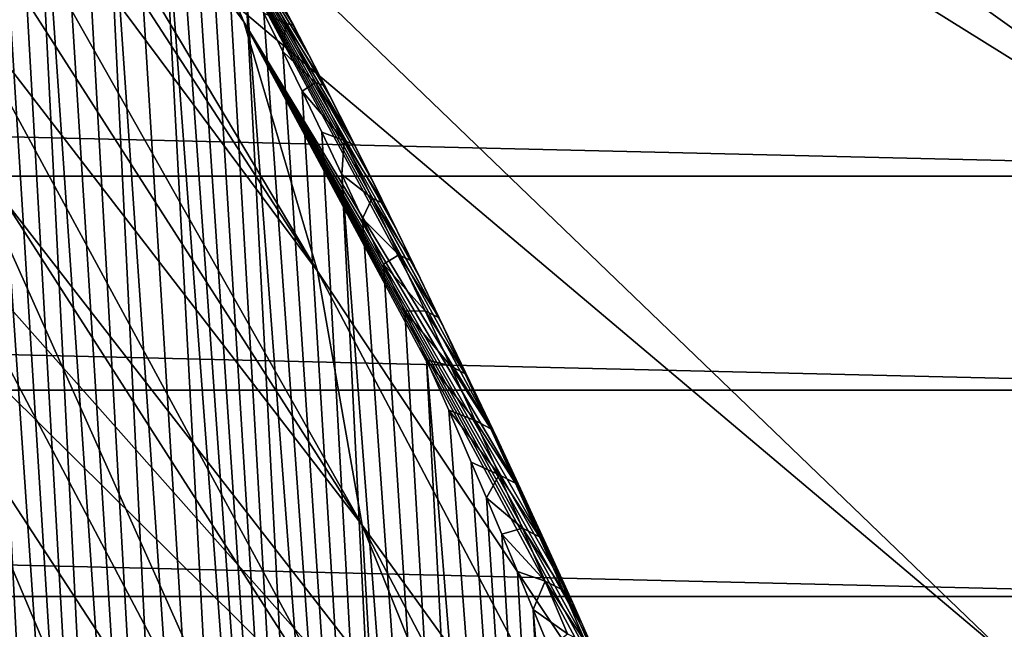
# Model space of a CAD drawing. Header units: metres. Extents: x -109 to 109, y -315 to 32.
# Tile 347 of 384: x 93.02 to 98.57, y -20.91 to -17.48. Entities that reach past the tile are written whole.
import ezdxf

# ---------------------------------------------------------------- set-up
doc = ezdxf.new("R2010")
doc.units = ezdxf.units.M
doc.layers.add('solid_K244242000C74_AAA', color=7, linetype='CONTINUOUS')

msp = doc.modelspace()

# ---------------------------------------------------------------- linework, layer by layer
at = {"layer": 'solid_K244242000C74_AAA'}
for points in [[(100.507744, -18.879858, -78.325066), (89.798912, -10.109612, -73.288864), (89.232086, -10.814772, -73.288864)], [(100.507744, -18.879858, -78.325066), (102.193687, -16.512283, -78.325066), (89.798912, -10.109612, -73.288864)], [(100.507744, -18.879858, -78.325066), (89.232086, -10.814772, -73.288864), (88.627914, -11.488209, -73.288864)], [(98.604385, -21.076456, -78.325066), (88.627914, -11.488209, -73.288864), (87.988174, -12.127951, -73.288864)], [(98.604385, -21.076456, -78.325066), (100.507744, -18.879858, -78.325066), (88.627914, -11.488209, -73.288864)], [(96.500847, -23.082178, -78.325066), (87.988174, -12.127951, -73.288864), (87.314735, -12.73212, -73.288864)], [(96.500847, -23.082178, -78.325066), (98.604385, -21.076456, -78.325066), (87.988174, -12.127951, -73.288864)], [(96.500847, -23.082178, -78.325066), (87.314735, -12.73212, -73.288864), (86.609573, -13.298944, -73.288864)], [(94.216187, -24.878862, -78.325066), (86.609573, -13.298944, -73.288864), (85.874756, -13.826761, -73.288864)], [(94.216187, -24.878862, -78.325066), (96.500847, -23.082178, -78.325066), (86.609573, -13.298944, -73.288864)], [(94.283287, -17.489307, 34.080978), (91.996025, -14.361449, 28.293579), (91.721329, -13.655467, 28.787914)], [(93.706413, -16.123974, 35.036995), (94.283287, -17.489307, 34.080978), (91.721329, -13.655467, 28.787914)], [(94.216187, -24.878862, -78.325066), (85.874756, -13.826761, -73.288864), (85.112442, -14.314021, -73.288864)], [(93.325127, -33.22559, 67.405785), (92.117516, -14.036415, 39.695213), (92.058304, -14.001387, 39.905472)], [(93.01638, -32.620876, 67.739128), (93.325127, -33.22559, 67.405785), (92.058304, -14.001387, 39.905472)], [(93.325127, -33.22559, 67.405785), (92.177856, -14.077611, 39.497437), (92.117516, -14.036415, 39.695213)], [(93.325127, -33.22559, 67.405785), (92.239044, -14.124324, 39.312096), (92.177856, -14.077611, 39.497437)], [(93.325127, -33.22559, 67.405785), (92.300804, -14.175973, 39.139107), (92.239044, -14.124324, 39.312096)], [(93.660774, -33.801617, 67.056396), (92.42556, -14.293496, 38.829895), (92.300804, -14.175973, 39.139107)], [(93.325127, -33.22559, 67.405785), (93.660774, -33.801617, 67.056396), (92.300804, -14.175973, 39.139107)], [(91.771072, -26.450243, -78.325066), (94.216187, -24.878862, -78.325066), (85.112442, -14.314021, -73.288864)], [(93.660774, -33.801617, 67.056396), (92.549782, -14.425728, 38.569031), (92.42556, -14.293496, 38.829895)], [(94.699112, -18.893377, 33.097839), (92.221962, -15.078937, 27.791189), (91.996025, -14.361449, 28.293579)], [(94.283287, -17.489307, 34.080978), (94.699112, -18.893377, 33.097839), (91.996025, -14.361449, 28.293579)], [(93.660774, -33.801617, 67.056396), (92.673019, -14.569743, 38.350471), (92.549782, -14.425728, 38.569031)], [(94.02282, -34.348446, 66.691376), (92.795914, -14.724871, 38.168354), (92.673019, -14.569743, 38.350471)], [(93.660774, -33.801617, 67.056396), (94.02282, -34.348446, 66.691376), (92.673019, -14.569743, 38.350471)], [(94.02282, -34.348446, 66.691376), (92.919746, -14.891671, 38.01746), (92.795914, -14.724871, 38.168354)], [(94.02282, -34.348446, 66.691376), (93.046471, -15.072104, 37.893501), (92.919746, -14.891671, 38.01746)], [(94.699112, -18.893377, 33.097839), (92.398438, -15.805674, 27.282324), (92.221962, -15.078937, 27.791189)], [(94.411041, -34.86599, 66.31105), (93.178825, -15.270005, 37.793755), (93.046471, -15.072104, 37.893501)], [(94.02282, -34.348446, 66.691376), (94.411041, -34.86599, 66.31105), (93.046471, -15.072104, 37.893501)], [(94.411041, -34.86599, 66.31105), (93.31913, -15.489713, 37.7188), (93.178825, -15.270005, 37.793755)], [(94.411041, -34.86599, 66.31105), (93.469559, -15.735592, 37.670464), (93.31913, -15.489713, 37.7188)], [(94.825348, -35.35392, 65.915398), (93.632057, -16.011841, 37.651733), (93.469559, -15.735592, 37.670464)], [(94.411041, -34.86599, 66.31105), (94.825348, -35.35392, 65.915398), (93.469559, -15.735592, 37.670464)], [(94.950119, -20.323469, 32.096478), (92.524887, -16.539371, 26.768581), (92.398438, -15.805674, 27.282324)], [(94.699112, -18.893377, 33.097839), (94.950119, -20.323469, 32.096478), (92.398438, -15.805674, 27.282324)], [(94.825348, -35.35392, 65.915398), (93.806908, -16.320959, 37.66803), (93.632057, -16.011841, 37.651733)], [(95.690529, -19.803213, 38.19453), (94.283287, -17.489307, 34.080978), (93.706413, -16.123974, 35.036995)], [(95.550339, -19.503599, 38.028225), (95.690529, -19.803213, 38.19453), (93.706413, -16.123974, 35.036995)], [(95.412872, -19.21385, 37.87619), (95.550339, -19.503599, 38.028225), (93.706413, -16.123974, 35.036995)], [(95.401947, -19.19101, 37.864559), (95.412872, -19.21385, 37.87619), (93.706413, -16.123974, 35.036995)], [(95.27816, -18.933794, 37.738159), (95.401947, -19.19101, 37.864559), (93.706413, -16.123974, 35.036995)], [(95.146324, -18.663342, 37.614399), (95.27816, -18.933794, 37.738159), (93.706413, -16.123974, 35.036995)], [(95.017296, -18.402321, 37.50341), (95.146324, -18.663342, 37.614399), (93.706413, -16.123974, 35.036995)], [(94.891129, -18.150564, 37.405132), (95.017296, -18.402321, 37.50341), (93.706413, -16.123974, 35.036995)], [(94.767906, -17.907988, 37.319664), (94.891129, -18.150564, 37.405132), (93.706413, -16.123974, 35.036995)], [(94.647621, -17.674526, 37.245514), (94.767906, -17.907988, 37.319664), (93.706413, -16.123974, 35.036995)], [(94.530334, -17.450047, 37.182877), (94.647621, -17.674526, 37.245514), (93.706413, -16.123974, 35.036995)], [(95.265419, -35.811623, 65.504822), (93.898552, -16.487659, 37.690746), (93.806908, -16.320959, 37.66803)], [(94.825348, -35.35392, 65.915398), (95.265419, -35.811623, 65.504822), (93.806908, -16.320959, 37.66803)], [(95.265419, -35.811623, 65.504822), (93.993019, -16.662415, 37.723373), (93.898552, -16.487659, 37.690746)], [(94.950119, -20.323469, 32.096478), (92.600914, -17.277723, 26.251581), (92.524887, -16.539371, 26.768581)], [(95.265419, -35.811623, 65.504822), (94.090126, -16.8452, 37.766541), (93.993019, -16.662415, 37.723373)], [(95.265419, -35.811623, 65.504822), (94.189651, -17.035988, 37.820904), (94.090126, -16.8452, 37.766541)], [(95.265419, -35.811623, 65.504822), (94.291725, -17.234751, 37.886242), (94.189651, -17.035988, 37.820904)], [(49.874958, -17.110952, -83.82), (103.125038, -17.110952, -83.82), (102.28093, -18.358145, -83.82)], [(49.874958, -17.110952, -83.82), (102.28093, -18.358145, -83.82), (50.71907, -18.358145, -83.82)], [(94.345078, -17.161423, 37.553585), (94.562897, -17.50811, 37.351135), (94.377922, -17.159515, 37.227581)], [(94.345078, -17.161423, 37.553585), (94.396126, -17.441568, 37.963337), (94.519707, -17.498604, 37.676716)], [(94.345078, -17.161423, 37.553585), (94.519707, -17.498604, 37.676716), (94.562897, -17.50811, 37.351135)], [(94.562897, -17.50811, 37.351135), (94.416115, -17.23444, 37.131599), (94.377922, -17.159515, 37.227581)], [(95.731522, -36.238693, 65.078896), (94.396126, -17.441568, 37.963337), (94.291725, -17.234751, 37.886242)], [(95.265419, -35.811623, 65.504822), (95.731522, -36.238693, 65.078896), (94.291725, -17.234751, 37.886242)], [(94.562897, -17.50811, 37.351135), (94.530334, -17.450047, 37.182877), (94.416115, -17.23444, 37.131599)], [(95.034042, -21.766628, 31.085966), (92.626282, -18.018406, 25.73295), (92.600914, -17.277723, 26.251581)], [(94.950119, -20.323469, 32.096478), (95.034042, -21.766628, 31.085966), (92.600914, -17.277723, 26.251581)], [(95.731522, -36.238693, 65.078896), (94.502861, -17.656355, 38.052158), (94.396126, -17.441568, 37.963337)], [(94.519707, -17.498604, 37.676716), (94.396126, -17.441568, 37.963337), (94.502861, -17.656355, 38.052158)], [(94.562897, -17.50811, 37.351135), (94.647621, -17.674526, 37.245514), (94.530334, -17.450047, 37.182877)], [(96.481537, -21.571125, 39.348713), (94.699112, -18.893377, 33.097839), (94.283287, -17.489307, 34.080978)], [(96.379402, -21.335266, 39.179691), (96.481537, -21.571125, 39.348713), (94.283287, -17.489307, 34.080978)], [(96.278328, -21.104137, 39.018078), (96.379402, -21.335266, 39.179691), (94.283287, -17.489307, 34.080978)], [(96.177391, -20.875595, 38.862282), (96.278328, -21.104137, 39.018078), (94.283287, -17.489307, 34.080978)], [(96.077675, -20.651859, 38.714413), (96.177391, -20.875595, 38.862282), (94.283287, -17.489307, 34.080978)], [(95.979141, -20.432844, 38.574074), (96.077675, -20.651859, 38.714413), (94.283287, -17.489307, 34.080978)], [(95.833519, -20.112944, 38.376629), (95.979141, -20.432844, 38.574074), (94.283287, -17.489307, 34.080978)], [(95.690529, -19.803213, 38.19453), (95.833519, -20.112944, 38.376629), (94.283287, -17.489307, 34.080978)], [(94.519707, -17.498604, 37.676716), (94.502861, -17.656355, 38.052158), (94.687752, -17.831003, 37.819199)], [(94.519707, -17.498604, 37.676716), (94.739944, -17.849701, 37.494331), (94.562897, -17.50811, 37.351135)], [(94.519707, -17.498604, 37.676716), (94.687752, -17.831003, 37.819199), (94.739944, -17.849701, 37.494331)], [(94.739944, -17.849701, 37.494331), (94.647621, -17.674526, 37.245514), (94.562897, -17.50811, 37.351135)], [(95.731522, -36.238693, 65.078896), (94.611916, -17.879232, 38.153008), (94.502861, -17.656355, 38.052158)], [(94.687752, -17.831003, 37.819199), (94.502861, -17.656355, 38.052158), (94.611916, -17.879232, 38.153008)], [(94.739944, -17.849701, 37.494331), (94.767906, -17.907988, 37.319664), (94.647621, -17.674526, 37.245514)], [(94.687752, -17.831003, 37.819199), (94.611916, -17.879232, 38.153008), (94.849792, -18.158739, 37.978008)], [(94.687752, -17.831003, 37.819199), (94.909859, -18.184832, 37.654026), (94.739944, -17.849701, 37.494331)], [(94.687752, -17.831003, 37.819199), (94.849792, -18.158739, 37.978008), (94.909859, -18.184832, 37.654026)], [(94.909859, -18.184832, 37.654026), (94.767906, -17.907988, 37.319664), (94.739944, -17.849701, 37.494331)], [(95.731522, -36.238693, 65.078896), (94.723213, -18.110397, 38.266514), (94.611916, -17.879232, 38.153008)], [(94.849792, -18.158739, 37.978008), (94.611916, -17.879232, 38.153008), (94.723213, -18.110397, 38.266514)], [(94.909859, -18.184832, 37.654026), (94.891129, -18.150564, 37.405132), (94.767906, -17.907988, 37.319664)], [(94.950119, -23.209787, 30.075455), (92.600914, -18.759089, 25.214319), (92.626282, -18.018406, 25.73295)], [(94.950119, -23.209787, 30.075455), (92.626282, -18.018406, 25.73295), (95.034042, -21.766628, 31.085966)], [(95.731522, -36.238693, 65.078896), (94.836784, -18.349712, 38.392433), (94.723213, -18.110397, 38.266514)], [(94.849792, -18.158739, 37.978008), (94.723213, -18.110397, 38.266514), (94.836784, -18.349712, 38.392433)], [(94.849792, -18.158739, 37.978008), (94.836784, -18.349712, 38.392433), (95.006363, -18.48197, 38.150517)], [(94.849792, -18.158739, 37.978008), (95.073418, -18.514015, 37.8274), (94.909859, -18.184832, 37.654026)], [(94.849792, -18.158739, 37.978008), (95.006363, -18.48197, 38.150517), (95.073418, -18.514015, 37.8274)], [(94.909859, -18.184832, 37.654026), (95.017296, -18.402321, 37.50341), (94.891129, -18.150564, 37.405132)], [(95.073418, -18.514015, 37.8274), (95.017296, -18.402321, 37.50341), (94.909859, -18.184832, 37.654026)], [(50.71907, -18.358145, -83.82), (102.28093, -18.358145, -83.82), (101.377991, -19.564362, -83.82)], [(50.71907, -18.358145, -83.82), (101.377991, -19.564362, -83.82), (51.622013, -19.564362, -83.82)], [(96.223351, -36.634186, 64.63797), (94.952591, -18.597563, 38.531555), (94.836784, -18.349712, 38.392433)], [(95.006363, -18.48197, 38.150517), (94.836784, -18.349712, 38.392433), (94.952591, -18.597563, 38.531555)], [(95.731522, -36.238693, 65.078896), (96.223351, -36.634186, 64.63797), (94.836784, -18.349712, 38.392433)], [(95.073418, -18.514015, 37.8274), (95.146324, -18.663342, 37.614399), (95.017296, -18.402321, 37.50341)], [(95.006363, -18.48197, 38.150517), (94.952591, -18.597563, 38.531555), (95.157906, -18.800949, 38.334969)], [(95.006363, -18.48197, 38.150517), (95.231209, -18.837749, 38.012611), (95.073418, -18.514015, 37.8274)], [(95.006363, -18.48197, 38.150517), (95.157906, -18.800949, 38.334969), (95.231209, -18.837749, 38.012611)], [(95.231209, -18.837749, 38.012611), (95.146324, -18.663342, 37.614399), (95.073418, -18.514015, 37.8274)], [(96.223351, -36.634186, 64.63797), (95.070618, -18.854013, 38.684086), (94.952591, -18.597563, 38.531555)], [(95.157906, -18.800949, 38.334969), (94.952591, -18.597563, 38.531555), (95.070618, -18.854013, 38.684086)], [(95.231209, -18.837749, 38.012611), (95.27816, -18.933794, 37.738159), (95.146324, -18.663342, 37.614399)], [(94.950119, -23.209787, 30.075455), (92.524887, -19.49744, 24.697321), (92.600914, -18.759089, 25.214319)], [(95.157906, -18.800949, 38.334969), (95.070618, -18.854013, 38.684086), (95.304863, -19.115942, 38.529732)], [(95.157906, -18.800949, 38.334969), (95.383774, -19.156519, 38.208038), (95.231209, -18.837749, 38.012611)], [(95.157906, -18.800949, 38.334969), (95.304863, -19.115942, 38.529732), (95.383774, -19.156519, 38.208038)], [(96.223351, -36.634186, 64.63797), (95.190895, -19.119099, 38.850109), (95.070618, -18.854013, 38.684086)], [(95.304863, -19.115942, 38.529732), (95.070618, -18.854013, 38.684086), (95.190895, -19.119099, 38.850109)], [(95.231209, -18.837749, 38.012611), (95.401947, -19.19101, 37.864559), (95.27816, -18.933794, 37.738159)], [(95.383774, -19.156519, 38.208038), (95.401947, -19.19101, 37.864559), (95.231209, -18.837749, 38.012611)], [(96.81205, -22.898851, 38.430237), (94.950119, -20.323469, 32.096478), (94.699112, -18.893377, 33.097839)], [(96.81205, -22.898851, 38.430237), (94.699112, -18.893377, 33.097839), (96.481537, -21.571125, 39.348713)], [(95.304863, -19.115942, 38.529732), (95.190895, -19.119099, 38.850109), (95.447601, -19.427195, 38.733467)], [(96.223351, -36.634186, 64.63797), (95.313393, -19.393366, 39.030594), (95.190895, -19.119099, 38.850109)], [(95.447601, -19.427195, 38.733467), (95.190895, -19.119099, 38.850109), (95.313393, -19.393366, 39.030594)], [(95.304863, -19.115942, 38.529732), (95.531616, -19.470755, 38.412281), (95.383774, -19.156519, 38.208038)], [(95.304863, -19.115942, 38.529732), (95.447601, -19.427195, 38.733467), (95.531616, -19.470755, 38.412281)], [(95.557869, -19.513922, 38.071404), (95.401947, -19.19101, 37.864559), (95.383774, -19.156519, 38.208038)], [(95.557869, -19.513922, 38.071404), (95.383774, -19.156519, 38.208038), (95.531616, -19.470755, 38.412281)], [(95.557869, -19.513922, 38.071404), (95.412872, -19.21385, 37.87619), (95.401947, -19.19101, 37.864559)], [(95.557869, -19.513922, 38.071404), (95.550339, -19.503599, 38.028225), (95.412872, -19.21385, 37.87619)], [(96.74115, -36.997284, 64.181648), (95.438133, -19.676596, 39.225231), (95.313393, -19.393366, 39.030594)], [(95.586411, -19.734945, 38.945236), (95.313393, -19.393366, 39.030594), (95.438133, -19.676596, 39.225231)], [(96.223351, -36.634186, 64.63797), (96.74115, -36.997284, 64.181648), (95.313393, -19.393366, 39.030594)], [(95.447601, -19.427195, 38.733467), (95.313393, -19.393366, 39.030594), (95.586411, -19.734945, 38.945236)], [(95.447601, -19.427195, 38.733467), (95.675087, -19.780815, 38.624386), (95.531616, -19.470755, 38.412281)], [(95.447601, -19.427195, 38.733467), (95.586411, -19.734945, 38.945236), (95.675087, -19.780815, 38.624386)], [(95.70858, -19.831324, 38.285969), (95.531616, -19.470755, 38.412281), (95.675087, -19.780815, 38.624386)], [(95.557869, -19.513922, 38.071404), (95.531616, -19.470755, 38.412281), (95.70858, -19.831324, 38.285969)], [(94.699112, -24.639879, 29.074095), (92.398438, -20.231138, 24.183578), (92.524887, -19.49744, 24.697321)], [(94.950119, -23.209787, 30.075455), (94.699112, -24.639879, 29.074095), (92.524887, -19.49744, 24.697321)], [(95.557869, -19.513922, 38.071404), (95.690529, -19.803213, 38.19453), (95.550339, -19.503599, 38.028225)], [(95.557869, -19.513922, 38.071404), (95.70858, -19.831324, 38.285969), (95.690529, -19.803213, 38.19453)], [(51.622013, -19.564362, -83.82), (101.377991, -19.564362, -83.82), (100.418877, -20.725933, -83.82)], [(51.622013, -19.564362, -83.82), (100.418877, -20.725933, -83.82), (52.58112, -20.725933, -83.82)], [(96.74115, -36.997284, 64.181648), (95.565109, -19.969261, 39.434845), (95.438133, -19.676596, 39.225231)], [(95.721588, -20.039423, 39.164124), (95.438133, -19.676596, 39.225231), (95.565109, -19.969261, 39.434845)], [(95.586411, -19.734945, 38.945236), (95.438133, -19.676596, 39.225231), (95.721588, -20.039423, 39.164124)], [(95.586411, -19.734945, 38.945236), (95.814545, -20.087036, 38.843483), (95.675087, -19.780815, 38.624386)], [(95.586411, -19.734945, 38.945236), (95.721588, -20.039423, 39.164124), (95.814545, -20.087036, 38.843483)], [(95.854736, -20.144157, 38.507652), (95.675087, -19.780815, 38.624386), (95.814545, -20.087036, 38.843483)], [(95.70858, -19.831324, 38.285969), (95.675087, -19.780815, 38.624386), (95.854736, -20.144157, 38.507652)], [(95.70858, -19.831324, 38.285969), (95.833519, -20.112944, 38.376629), (95.690529, -19.803213, 38.19453)], [(95.70858, -19.831324, 38.285969), (95.854736, -20.144157, 38.507652), (95.833519, -20.112944, 38.376629)], [(96.74115, -36.997284, 64.181648), (95.651001, -20.169861, 39.583336), (95.565109, -19.969261, 39.434845)], [(95.721588, -20.039423, 39.164124), (95.565109, -19.969261, 39.434845), (95.651001, -20.169861, 39.583336)], [(95.721588, -20.039423, 39.164124), (95.651001, -20.169861, 39.583336), (95.853378, -20.340837, 39.389362)], [(95.721588, -20.039423, 39.164124), (95.950302, -20.38973, 39.068768), (95.814545, -20.087036, 38.843483)], [(95.721588, -20.039423, 39.164124), (95.853378, -20.340837, 39.389362), (95.950302, -20.38973, 39.068768)], [(95.99675, -20.45286, 38.735615), (95.814545, -20.087036, 38.843483), (95.950302, -20.38973, 39.068768)], [(95.854736, -20.144157, 38.507652), (95.814545, -20.087036, 38.843483), (95.99675, -20.45286, 38.735615)], [(95.854736, -20.144157, 38.507652), (95.979141, -20.432844, 38.574074), (95.833519, -20.112944, 38.376629)], [(96.74115, -36.997284, 64.181648), (95.737885, -20.374638, 39.738491), (95.651001, -20.169861, 39.583336)], [(95.853378, -20.340837, 39.389362), (95.651001, -20.169861, 39.583336), (95.737885, -20.374638, 39.738491)], [(95.854736, -20.144157, 38.507652), (95.99675, -20.45286, 38.735615), (95.979141, -20.432844, 38.574074)], [(94.699112, -24.639879, 29.074095), (92.221962, -20.957876, 23.674713), (92.398438, -20.231138, 24.183578)], [(97.075981, -25.589798, 36.546017), (95.034042, -21.766628, 31.085966), (94.950119, -20.323469, 32.096478)], [(97.009895, -24.239988, 37.491165), (97.075981, -25.589798, 36.546017), (94.950119, -20.323469, 32.096478)], [(97.009895, -24.239988, 37.491165), (94.950119, -20.323469, 32.096478), (96.81205, -22.898851, 38.430237)], [(95.853378, -20.340837, 39.389362), (95.737885, -20.374638, 39.738491), (95.981979, -20.639368, 39.620396)], [(95.853378, -20.340837, 39.389362), (96.082588, -20.689138, 39.299694), (95.950302, -20.38973, 39.068768)], [(95.853378, -20.340837, 39.389362), (95.981979, -20.639368, 39.620396), (96.082588, -20.689138, 39.299694)], [(96.74115, -36.997284, 64.181648), (95.82576, -20.583799, 39.900677), (95.737885, -20.374638, 39.738491)], [(95.981979, -20.639368, 39.620396), (95.737885, -20.374638, 39.738491), (95.82576, -20.583799, 39.900677)], [(96.134903, -20.757761, 38.969246), (95.950302, -20.38973, 39.068768), (96.082588, -20.689138, 39.299694)], [(95.99675, -20.45286, 38.735615), (95.950302, -20.38973, 39.068768), (96.134903, -20.757761, 38.969246)], [(95.99675, -20.45286, 38.735615), (96.077675, -20.651859, 38.714413), (95.979141, -20.432844, 38.574074)], [(95.99675, -20.45286, 38.735615), (96.134903, -20.757761, 38.969246), (96.077675, -20.651859, 38.714413)], [(96.74115, -36.997284, 64.181648), (95.914619, -20.797607, 40.070328), (95.82576, -20.583799, 39.900677)], [(95.981979, -20.639368, 39.620396), (95.82576, -20.583799, 39.900677), (95.914619, -20.797607, 40.070328)], [(95.981979, -20.639368, 39.620396), (95.914619, -20.797607, 40.070328), (96.107574, -20.935184, 39.856693)], [(95.981979, -20.639368, 39.620396), (96.211624, -20.985489, 39.535755), (96.082588, -20.689138, 39.299694)], [(95.981979, -20.639368, 39.620396), (96.107574, -20.935184, 39.856693), (96.211624, -20.985489, 39.535755)], [(96.134903, -20.757761, 38.969246), (96.177391, -20.875595, 38.862282), (96.077675, -20.651859, 38.714413)], [(96.269455, -21.059149, 39.208046), (96.082588, -20.689138, 39.299694), (96.211624, -20.985489, 39.535755)], [(96.134903, -20.757761, 38.969246), (96.082588, -20.689138, 39.299694), (96.269455, -21.059149, 39.208046)], [(52.58112, -20.725933, -83.82), (100.418877, -20.725933, -83.82), (99.405746, -21.840445, -83.82)], [(52.58112, -20.725933, -83.82), (99.405746, -21.840445, -83.82), (53.594254, -21.840445, -83.82)], [(97.284836, -37.326797, 63.709835), (96.004456, -21.016127, 40.247574), (95.914619, -20.797607, 40.070328)], [(96.107574, -20.935184, 39.856693), (95.914619, -20.797607, 40.070328), (96.004456, -21.016127, 40.247574)], [(96.74115, -36.997284, 64.181648), (97.284836, -37.326797, 63.709835), (95.914619, -20.797607, 40.070328)], [(96.134903, -20.757761, 38.969246), (96.269455, -21.059149, 39.208046), (96.177391, -20.875595, 38.862282)], [(97.288956, -22.804394, -78.472404), (99.304398, -20.788952, -78.472404), (98.604385, -21.076456, -78.325066)], [(99.515633, -20.981524, -78.672592), (99.304398, -20.788952, -78.472404), (97.288956, -22.804394, -78.472404)], [(96.269455, -21.059149, 39.208046), (96.278328, -21.104137, 39.018078), (96.177391, -20.875595, 38.862282)]]:
    msp.add_3dface(points, dxfattribs=at)

doc.saveas('drawing.dxf')
